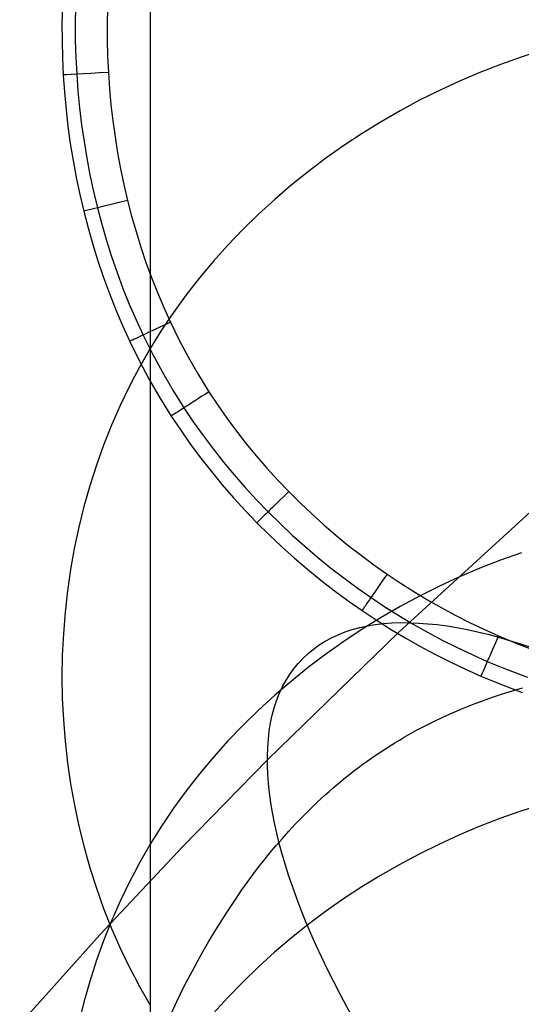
# Model space of a CAD drawing. Extents: x -383 to 1849, y -1185 to -529.
# Tile 632 of 656: x 468 to 479, y -635 to -613. Entities that reach past the tile are written whole.
import ezdxf

# ---------------------------------------------------------------- set-up
doc = ezdxf.new("R2010")
doc.units = 0
doc.layers.add('PREDEFINITO', color=7, linetype='CONTINUOUS')

msp = doc.modelspace()

# ---------------------------------------------------------------- linework, layer by layer
at = {"layer": 'PREDEFINITO'}
for p, q in [((470.679, -605.52, 0.817), (470.679, -696.664, 341.846)), ((468.739, -612.719, 0.696), (468.731, -613.098, 0.691)), ((469.029, -612.729, -0.016), (469.023, -613.101, -0.018)), ((469.738, -612.751, -0.312), (469.731, -613.107, -0.312)), ((468.731, -613.098, 0.691), (468.732, -613.477, 0.685)), ((469.023, -613.101, -0.018), (469.026, -613.473, -0.02)), ((469.731, -613.107, -0.312), (469.732, -613.463, -0.312)), ((468.732, -613.477, 0.685), (468.741, -613.855, 0.679)), ((469.026, -613.473, -0.02), (469.037, -613.845, -0.022)), ((469.732, -613.463, -0.312), (469.74, -613.82, -0.312)), ((479.346, -613.688, 57.687), (478.88, -613.837, 57.647)), ((468.741, -613.855, 0.679), (468.759, -614.233, 0.673)), ((469.037, -613.845, -0.022), (469.056, -614.216, -0.024)), ((469.74, -613.82, -0.312), (469.757, -614.176, -0.312)), ((478.88, -613.837, 57.647), (478.419, -614, 57.604)), ((478.419, -614, 57.604), (477.963, -614.178, 57.556)), ((468.759, -614.233, 0.673), (468.785, -614.613, 0.667)), ((469.056, -614.216, -0.024), (469.084, -614.589, -0.027)), ((469.757, -614.176, -0.312), (469.782, -614.533, -0.312)), ((477.963, -614.178, 57.556), (477.513, -614.369, 57.505)), ((469.782, -614.533, -0.312), (469.814, -614.889, -0.312)), ((477.513, -614.369, 57.505), (477.069, -614.574, 57.45)), ((468.785, -614.613, 0.667), (468.82, -614.992, 0.661)), ((469.084, -614.589, -0.027), (469.121, -614.961, -0.029)), ((477.069, -614.574, 57.45), (476.632, -614.792, 57.392)), ((468.82, -614.992, 0.661), (468.863, -615.37, 0.655)), ((469.121, -614.961, -0.029), (469.165, -615.332, -0.031)), ((469.814, -614.889, -0.312), (469.855, -615.245, -0.312)), ((476.632, -614.792, 57.392), (476.202, -615.023, 57.33)), ((476.202, -615.023, 57.33), (475.78, -615.267, 57.265)), ((468.863, -615.37, 0.655), (468.915, -615.747, 0.649)), ((469.165, -615.332, -0.031), (469.218, -615.702, -0.033)), ((469.855, -615.245, -0.312), (469.904, -615.599, -0.312)), ((475.78, -615.267, 57.265), (475.365, -615.523, 57.196)), ((469.904, -615.599, -0.312), (469.961, -615.953, -0.312)), ((475.365, -615.523, 57.196), (474.959, -615.791, 57.124)), ((468.915, -615.747, 0.649), (468.976, -616.123, 0.643)), ((469.218, -615.702, -0.033), (469.28, -616.07, -0.035)), ((474.959, -615.791, 57.124), (474.562, -616.072, 57.049)), ((469.28, -616.07, -0.035), (469.35, -616.438, -0.037)), ((469.961, -615.953, -0.312), (470.025, -616.305, -0.312)), ((474.562, -616.072, 57.049), (474.175, -616.364, 56.971)), ((468.976, -616.123, 0.643), (469.046, -616.497, 0.636)), ((469.046, -616.497, 0.636), (469.124, -616.87, 0.63)), ((469.35, -616.438, -0.037), (469.428, -616.803, -0.039)), ((470.025, -616.305, -0.312), (470.099, -616.655, -0.312)), ((474.175, -616.364, 56.971), (473.798, -616.667, 56.889)), ((470.099, -616.655, -0.312), (470.18, -617.004, -0.312)), ((473.798, -616.667, 56.889), (473.431, -616.982, 56.805)), ((469.124, -616.87, 0.63), (469.211, -617.242, 0.624)), ((469.428, -616.803, -0.039), (469.515, -617.167, -0.041)), ((469.515, -617.167, -0.041), (469.611, -617.528, -0.043)), ((470.18, -617.004, -0.312), (470.269, -617.349, -0.312)), ((473.431, -616.982, 56.805), (473.075, -617.308, 56.718)), ((469.211, -617.242, 0.624), (469.306, -617.61, 0.618)), ((470.269, -617.349, -0.312), (470.367, -617.693, -0.312)), ((473.075, -617.308, 56.718), (472.73, -617.644, 56.628)), ((469.611, -617.528, -0.043), (469.715, -617.887, -0.045)), ((469.306, -617.61, 0.618), (469.411, -617.977, 0.612)), ((470.367, -617.693, -0.312), (470.472, -618.034, -0.312)), ((472.73, -617.644, 56.628), (472.398, -617.991, 56.535)), ((469.411, -617.977, 0.612), (469.524, -618.341, 0.606)), ((469.715, -617.887, -0.045), (469.828, -618.243, -0.048)), ((470.472, -618.034, -0.312), (470.586, -618.373, -0.312)), ((472.398, -617.991, 56.535), (472.078, -618.347, 56.44)), ((469.828, -618.243, -0.048), (469.949, -618.596, -0.05)), ((469.524, -618.341, 0.606), (469.646, -618.702, 0.6)), ((470.586, -618.373, -0.312), (470.709, -618.708, -0.312)), ((472.078, -618.347, 56.44), (471.77, -618.714, 56.342)), ((469.949, -618.596, -0.05), (470.079, -618.946, -0.052)), ((469.646, -618.702, 0.6), (469.778, -619.061, 0.594)), ((470.709, -618.708, -0.312), (470.839, -619.04, -0.312)), ((471.77, -618.714, 56.342), (471.476, -619.09, 56.241)), ((469.778, -619.061, 0.594), (469.918, -619.416, 0.587)), ((470.079, -618.946, -0.052), (470.219, -619.294, -0.054)), ((470.839, -619.04, -0.312), (470.979, -619.369, -0.312)), ((471.476, -619.09, 56.241), (471.196, -619.475, 56.138)), ((470.219, -619.294, -0.054), (470.367, -619.637, -0.056)), ((469.918, -619.416, 0.587), (470.068, -619.768, 0.581)), ((470.979, -619.369, -0.312), (471.127, -619.694, -0.312)), ((471.196, -619.475, 56.138), (471.061, -619.672, 56.085)), ((470.068, -619.768, 0.581), (470.227, -620.117, 0.575)), ((470.367, -619.637, -0.056), (470.524, -619.977, -0.058)), ((471.061, -619.672, 56.085), (470.93, -619.87, 56.032)), ((471.127, -619.694, -0.312), (471.32, -620.088, -0.312)), ((470.524, -619.977, -0.058), (470.73, -620.39, -0.061)), ((470.93, -619.87, 56.032), (470.803, -620.07, 55.978)), ((470.227, -620.117, 0.575), (470.436, -620.54, 0.567)), ((470.803, -620.07, 55.978), (470.679, -620.273, 55.924)), ((471.32, -620.088, -0.312), (471.526, -620.476, -0.312)), ((470.679, -620.273, 55.924), (470.559, -620.478, 55.869)), ((470.73, -620.39, -0.061), (470.949, -620.795, -0.063)), ((470.436, -620.54, 0.567), (470.659, -620.956, 0.559)), ((470.559, -620.478, 55.869), (470.443, -620.685, 55.814)), ((471.526, -620.476, -0.312), (471.745, -620.857, -0.312)), ((470.443, -620.685, 55.814), (470.331, -620.894, 55.758)), ((470.949, -620.795, -0.063), (471.181, -621.194, -0.066)), ((471.745, -620.857, -0.312), (471.977, -621.23, -0.312)), ((470.331, -620.894, 55.758), (470.222, -621.105, 55.701)), ((470.659, -620.956, 0.559), (470.895, -621.365, 0.552)), ((470.678, -620.99, 0.557), (470.674, -711.303, 338.545)), ((470.222, -621.105, 55.701), (470.017, -621.532, 55.587)), ((471.181, -621.194, -0.066), (471.426, -621.584, -0.068)), ((471.977, -621.23, -0.312), (472.172, -621.525, -0.312)), ((470.895, -621.365, 0.552), (471.145, -621.765, 0.545)), ((470.017, -621.532, 55.587), (469.826, -621.966, 55.471)), ((471.426, -621.584, -0.068), (471.633, -621.892, -0.07)), ((472.172, -621.525, -0.312), (472.375, -621.814, -0.312)), ((471.145, -621.765, 0.545), (471.355, -622.081, 0.539)), ((471.633, -621.892, -0.07), (471.847, -622.194, -0.072)), ((472.375, -621.814, -0.312), (472.585, -622.098, -0.312)), ((469.826, -621.966, 55.471), (469.651, -622.407, 55.353)), ((471.355, -622.081, 0.539), (471.573, -622.391, 0.533)), ((472.585, -622.098, -0.312), (472.802, -622.377, -0.312)), ((471.573, -622.391, 0.533), (471.799, -622.696, 0.528)), ((471.847, -622.194, -0.072), (472.069, -622.49, -0.074)), ((472.802, -622.377, -0.312), (473.027, -622.65, -0.312)), ((469.651, -622.407, 55.353), (469.491, -622.854, 55.233)), ((472.069, -622.49, -0.074), (472.298, -622.781, -0.075)), ((471.799, -622.696, 0.528), (472.033, -622.993, 0.523)), ((472.298, -622.781, -0.075), (472.535, -623.065, -0.077)), ((473.027, -622.65, -0.312), (473.258, -622.917, -0.312)), ((469.491, -622.854, 55.233), (469.347, -623.305, 55.112)), ((472.033, -622.993, 0.523), (472.274, -623.285, 0.518)), ((473.258, -622.917, -0.312), (473.496, -623.178, -0.312)), ((472.535, -623.065, -0.077), (472.778, -623.343, -0.078)), ((473.496, -623.178, -0.312), (473.741, -623.434, -0.312)), ((469.347, -623.305, 55.112), (469.217, -623.762, 54.99)), ((472.274, -623.285, 0.518), (472.522, -623.571, 0.513)), ((472.778, -623.343, -0.078), (473.028, -623.615, -0.08)), ((473.741, -623.434, -0.312), (473.992, -623.684, -0.312)), ((472.522, -623.571, 0.513), (472.777, -623.849, 0.508)), ((473.028, -623.615, -0.08), (473.285, -623.881, -0.081)), ((473.992, -623.684, -0.312), (474.25, -623.929, -0.312)), ((469.217, -623.762, 54.99), (469.103, -624.223, 54.867)), ((472.777, -623.849, 0.508), (473.039, -624.122, 0.504)), ((473.285, -623.881, -0.081), (473.549, -624.141, -0.083)), ((476.172, -626.541, 729.449), (479.169, -623.799, 731.032)), ((473.039, -624.122, 0.504), (473.308, -624.389, 0.499)), ((474.25, -623.929, -0.312), (474.514, -624.166, -0.312)), ((469.103, -624.223, 54.867), (469.004, -624.688, 54.742)), ((473.549, -624.141, -0.083), (473.819, -624.395, -0.084)), ((474.514, -624.166, -0.312), (474.783, -624.398, -0.312)), ((473.308, -624.389, 0.499), (473.584, -624.649, 0.495)), ((473.819, -624.395, -0.084), (474.095, -624.642, -0.086)), ((474.783, -624.398, -0.312), (475.058, -624.623, -0.312)), ((469.004, -624.688, 54.742), (468.921, -625.155, 54.617)), ((473.584, -624.649, 0.495), (473.866, -624.902, 0.491)), ((474.095, -624.642, -0.086), (474.377, -624.882, -0.087)), ((475.058, -624.623, -0.312), (475.338, -624.841, -0.312)), ((478.881, -624.785, 98.539), (478.42, -624.949, 98.495)), ((473.866, -624.902, 0.491), (474.154, -625.149, 0.487)), ((474.377, -624.882, -0.087), (474.665, -625.115, -0.088)), ((475.338, -624.841, -0.312), (475.623, -625.052, -0.312)), ((478.42, -624.949, 98.495), (477.964, -625.126, 98.449)), ((468.921, -625.155, 54.617), (468.852, -625.626, 54.491)), ((474.154, -625.149, 0.487), (474.447, -625.388, 0.483)), ((474.665, -625.115, -0.088), (474.958, -625.342, -0.089)), ((475.623, -625.052, -0.312), (475.914, -625.256, -0.312)), ((477.964, -625.126, 98.449), (477.514, -625.318, 98.398)), ((474.447, -625.388, 0.483), (474.747, -625.62, 0.479)), ((474.958, -625.342, -0.089), (475.256, -625.561, -0.09)), ((475.914, -625.256, -0.312), (476.206, -625.452, -0.312)), ((477.514, -625.318, 98.398), (477.07, -625.523, 98.344)), ((468.852, -625.626, 54.491), (468.799, -626.099, 54.364)), ((474.747, -625.62, 0.479), (475.051, -625.844, 0.476)), ((475.256, -625.561, -0.09), (475.559, -625.773, -0.092)), ((476.206, -625.452, -0.312), (476.504, -625.641, -0.312)), ((476.504, -625.641, -0.312), (476.805, -625.822, -0.312)), ((477.07, -625.523, 98.344), (476.633, -625.741, 98.286)), ((475.051, -625.844, 0.476), (475.361, -626.062, 0.472)), ((475.559, -625.773, -0.092), (475.865, -625.976, -0.093)), ((476.633, -625.741, 98.286), (476.203, -625.972, 98.225)), ((476.805, -625.822, -0.312), (477.111, -625.997, -0.312)), ((475.361, -626.062, 0.472), (475.674, -626.27, 0.469)), ((476.203, -625.972, 98.225), (475.781, -626.216, 98.16)), ((475.865, -625.976, -0.093), (476.176, -626.171, -0.094)), ((477.111, -625.997, -0.312), (477.421, -626.163, -0.312)), ((468.799, -626.099, 54.364), (468.761, -626.573, 54.238)), ((475.781, -626.216, 98.16), (475.366, -626.473, 98.092)), ((475.674, -626.27, 0.469), (475.991, -626.47, 0.466)), ((476.176, -626.171, -0.094), (476.491, -626.359, -0.095)), ((477.421, -626.163, -0.312), (477.735, -626.323, -0.312)), ((475.366, -626.473, 98.092), (474.96, -626.742, 98.021)), ((475.991, -626.47, 0.466), (476.313, -626.663, 0.463)), ((476.491, -626.359, -0.095), (476.81, -626.54, -0.096)), ((477.735, -626.323, -0.312), (478.053, -626.475, -0.312)), ((478.053, -626.475, -0.312), (478.374, -626.619, -0.312)), ((468.761, -626.573, 54.238), (468.738, -627.048, 54.11)), ((473.274, -629.359, 727.822), (476.172, -626.541, 729.449)), ((474.96, -626.742, 98.021), (474.563, -627.022, 97.947)), ((476.313, -626.663, 0.463), (476.639, -626.848, 0.46)), ((476.81, -626.54, -0.096), (477.134, -626.713, -0.096)), ((477.134, -626.713, -0.096), (477.461, -626.878, -0.097)), ((478.374, -626.619, -0.312), (478.797, -626.794, -0.312)), ((476.639, -626.848, 0.46), (476.97, -627.026, 0.457)), ((477.461, -626.878, -0.097), (477.793, -627.035, -0.098)), ((478.797, -626.794, -0.312), (479.225, -626.956, -0.312)), ((468.738, -627.048, 54.11), (468.731, -627.524, 53.983)), ((474.563, -627.022, 97.947), (474.176, -627.314, 97.869)), ((476.97, -627.026, 0.457), (477.305, -627.195, 0.455)), ((477.793, -627.035, -0.098), (478.129, -627.185, -0.099)), ((474.176, -627.314, 97.869), (473.799, -627.618, 97.789)), ((477.305, -627.195, 0.455), (477.645, -627.356, 0.452)), ((477.645, -627.356, 0.452), (477.988, -627.51, 0.45)), ((478.129, -627.185, -0.099), (478.57, -627.367, -0.1)), ((478.57, -627.367, -0.1), (479.017, -627.534, -0.101)), ((468.731, -627.524, 53.983), (468.738, -628, 53.855)), ((477.988, -627.51, 0.45), (478.439, -627.696, 0.447)), ((473.799, -627.618, 97.789), (473.432, -627.933, 97.705)), ((478.439, -627.696, 0.447), (478.897, -627.868, 0.444)), ((478.686, -627.832, 712.563), (478.909, -627.767, 712.503)), ((468.738, -628, 53.855), (468.761, -628.475, 53.728)), ((473.432, -627.933, 97.705), (473.076, -628.259, 97.619)), ((478.02, -628.053, 712.728), (478.241, -627.974, 712.676)), ((478.241, -627.974, 712.676), (478.463, -627.9, 712.621)), ((478.463, -627.9, 712.621), (478.686, -627.832, 712.563)), ((473.076, -628.259, 97.619), (472.731, -628.595, 97.53)), ((477.362, -628.317, 712.861), (477.58, -628.224, 712.821)), ((477.58, -628.224, 712.821), (477.8, -628.136, 712.777)), ((477.8, -628.136, 712.777), (478.02, -628.053, 712.728)), ((468.761, -628.475, 53.728), (468.799, -628.949, 53.601)), ((476.931, -628.518, 712.928), (477.146, -628.415, 712.897)), ((477.146, -628.415, 712.897), (477.362, -628.317, 712.861)), ((472.731, -628.595, 97.53), (472.399, -628.942, 97.438)), ((476.5, -628.742, 712.972), (476.607, -628.684, 712.963)), ((476.607, -628.684, 712.963), (476.714, -628.628, 712.953)), ((476.714, -628.628, 712.953), (476.931, -628.518, 712.928)), ((476.185, -628.922, 712.988), (476.29, -628.861, 712.984)), ((476.29, -628.861, 712.984), (476.395, -628.801, 712.979)), ((476.395, -628.801, 712.979), (476.5, -628.742, 712.972)), ((468.799, -628.949, 53.601), (468.853, -629.422, 53.475)), ((472.399, -628.942, 97.438), (472.078, -629.298, 97.343)), ((475.776, -629.18, 712.983), (475.877, -629.113, 712.987)), ((475.877, -629.113, 712.987), (475.979, -629.049, 712.989)), ((475.979, -629.049, 712.989), (476.082, -628.985, 712.989)), ((476.082, -628.985, 712.989), (476.185, -628.922, 712.988)), ((472.078, -629.298, 97.343), (471.771, -629.665, 97.246)), ((475.476, -629.386, 712.96), (475.576, -629.316, 712.97)), ((475.576, -629.316, 712.97), (475.675, -629.247, 712.978)), ((475.675, -629.247, 712.978), (475.776, -629.18, 712.983)), ((468.853, -629.422, 53.475), (468.921, -629.892, 53.349)), ((471.403, -631.273, 726.716), (473.274, -629.359, 727.822)), ((475.183, -629.602, 712.918), (475.28, -629.529, 712.934)), ((475.28, -629.529, 712.934), (475.378, -629.457, 712.948)), ((475.378, -629.457, 712.948), (475.476, -629.386, 712.96)), ((471.771, -629.665, 97.246), (471.477, -630.041, 97.146)), ((474.901, -629.827, 712.857), (474.994, -629.751, 712.879)), ((474.994, -629.751, 712.879), (475.088, -629.677, 712.899)), ((475.088, -629.677, 712.899), (475.183, -629.602, 712.918)), ((468.921, -629.892, 53.349), (469.005, -630.36, 53.224)), ((474.632, -630.056, 712.778), (474.72, -629.979, 712.806)), ((474.72, -629.979, 712.806), (474.81, -629.903, 712.833)), ((474.81, -629.903, 712.833), (474.901, -629.827, 712.857)), ((471.477, -630.041, 97.146), (471.196, -630.426, 97.043)), ((474.373, -630.292, 712.683), (474.458, -630.213, 712.717)), ((474.458, -630.213, 712.717), (474.544, -630.134, 712.748)), ((474.544, -630.134, 712.748), (474.632, -630.056, 712.778)), ((469.005, -630.36, 53.224), (469.104, -630.825, 53.099)), ((471.196, -630.426, 97.043), (471.061, -630.623, 96.991)), ((474.206, -630.452, 712.61), (474.289, -630.372, 712.647)), ((474.289, -630.372, 712.647), (474.373, -630.292, 712.683)), ((479.334, -630.347, 703.533), (478.868, -630.495, 703.578)), ((471.061, -630.623, 96.991), (470.93, -630.821, 96.938)), ((473.886, -630.779, 712.443), (474.044, -630.614, 712.53)), ((474.044, -630.614, 712.53), (474.206, -630.452, 712.61)), ((478.408, -630.657, 703.628), (477.952, -630.832, 703.681)), ((478.868, -630.495, 703.578), (478.408, -630.657, 703.628)), ((469.104, -630.825, 53.099), (469.218, -631.286, 52.976)), ((470.93, -630.821, 96.938), (470.803, -631.021, 96.885)), ((473.741, -630.936, 712.356), (473.886, -630.779, 712.443)), ((477.952, -630.832, 703.681), (477.503, -631.022, 703.739)), ((470.803, -631.021, 96.885), (470.679, -631.224, 96.831)), ((473.6, -631.094, 712.263), (473.741, -630.936, 712.356)), ((477.503, -631.022, 703.739), (477.06, -631.225, 703.8)), ((469.218, -631.286, 52.976), (469.347, -631.742, 52.854)), ((469.577, -633.219, 725.593), (471.403, -631.273, 726.716)), ((470.679, -631.224, 96.831), (470.559, -631.429, 96.776)), ((473.327, -631.415, 712.062), (473.462, -631.254, 712.165)), ((473.462, -631.254, 712.165), (473.6, -631.094, 712.263)), ((477.06, -631.225, 703.8), (476.623, -631.441, 703.866)), ((470.559, -631.429, 96.776), (470.443, -631.636, 96.721)), ((473.196, -631.577, 711.954), (473.327, -631.415, 712.062)), ((476.623, -631.441, 703.866), (476.193, -631.67, 703.935)), ((469.347, -631.742, 52.854), (469.492, -632.194, 52.733)), ((470.443, -631.636, 96.721), (470.33, -631.845, 96.666)), ((472.944, -631.904, 711.728), (473.068, -631.74, 711.843)), ((473.068, -631.74, 711.843), (473.196, -631.577, 711.954)), ((476.193, -631.67, 703.935), (475.771, -631.911, 704.009)), ((470.33, -631.845, 96.666), (470.222, -632.055, 96.609)), ((472.823, -632.069, 711.609), (472.944, -631.904, 711.728)), ((475.771, -631.911, 704.009), (475.358, -632.165, 704.086)), ((470.222, -632.055, 96.609), (470.016, -632.482, 96.496)), ((472.705, -632.233, 711.488), (472.823, -632.069, 711.609)), ((475.358, -632.165, 704.086), (474.952, -632.431, 704.167)), ((469.492, -632.194, 52.733), (469.652, -632.641, 52.613)), ((472.591, -632.398, 711.364), (472.705, -632.233, 711.488)), ((470.016, -632.482, 96.496), (469.825, -632.916, 96.38)), ((472.371, -632.727, 711.109), (472.591, -632.398, 711.364)), ((474.952, -632.431, 704.167), (474.556, -632.708, 704.251)), ((469.652, -632.641, 52.613), (469.827, -633.081, 52.495)), ((472.164, -633.054, 710.849), (472.371, -632.727, 711.109)), ((474.556, -632.708, 704.251), (474.169, -632.998, 704.339)), ((469.825, -632.916, 96.38), (469.65, -633.357, 96.262)), ((474.169, -632.998, 704.339), (473.792, -633.298, 704.431)), ((467.797, -635.196, 724.451), (469.577, -633.219, 725.593)), ((469.827, -633.081, 52.495), (470.017, -633.516, 52.379)), ((471.97, -633.377, 710.585), (472.164, -633.054, 710.849)), ((469.65, -633.357, 96.262), (469.49, -633.803, 96.143)), ((471.784, -633.702, 710.315), (471.97, -633.377, 710.585)), ((473.792, -633.298, 704.431), (473.426, -633.61, 704.525)), ((470.017, -633.516, 52.379), (470.222, -633.943, 52.265)), ((471.605, -634.03, 710.038), (471.784, -633.702, 710.315)), ((473.426, -633.61, 704.525), (473.071, -633.933, 704.623)), ((469.49, -633.803, 96.143), (469.345, -634.254, 96.023)), ((470.222, -633.943, 52.265), (470.33, -634.154, 52.208)), ((471.433, -634.361, 709.755), (471.605, -634.03, 710.038)), ((473.071, -633.933, 704.623), (472.727, -634.266, 704.725)), ((469.345, -634.254, 96.023), (469.215, -634.71, 95.901)), ((470.33, -634.154, 52.208), (470.443, -634.363, 52.152)), ((472.727, -634.266, 704.725), (472.395, -634.609, 704.829)), ((470.443, -634.363, 52.152), (470.559, -634.57, 52.097)), ((470.559, -634.57, 52.097), (470.678, -634.774, 52.042)), ((471.268, -634.694, 709.468), (471.433, -634.361, 709.755)), ((469.215, -634.71, 95.901), (469.101, -635.171, 95.778)), ((470.959, -635.36, 708.886), (471.268, -634.694, 709.468)), ((472.395, -634.609, 704.829), (472.075, -634.962, 704.936))]:
    msp.add_line(p, q, dxfattribs=at)
at = {"layer": 'PREDEFINITO', "extrusion": (0.653639, 0.655389, 0.378445)}
msp.add_circle((-794.5, 710.202, 172.315), 16, dxfattribs=at)
at = {"layer": 'PREDEFINITO', "extrusion": (-0.057537, 0.998343, 1.02998e-05)}
msp.add_arc((-433.641, 0.695, -640.187), 1, 269.9994, 359.1173, dxfattribs=at)
at = {"layer": 'PREDEFINITO', "extrusion": (-0.238608, 0.971116, -1.43051e-05)}
msp.add_arc((-309.377, 0.678, -711.371), 1, 270.0017, 356.3464, dxfattribs=at)
at = {"layer": 'PREDEFINITO', "extrusion": (-0.425536, 0.904941, 4.72487e-05)}
msp.add_arc((-162.64, 0.724, -761.268), 1, 270.0006, 353.4991, dxfattribs=at)
at = {"layer": 'PREDEFINITO', "extrusion": (-0.541183, 0.840905, -1.48371e-05)}
msp.add_arc((-60.689, 0.676, -777.821), 1, 269.9991, 351.758, dxfattribs=at)
at = {"layer": 'PREDEFINITO', "extrusion": (-0.70008, 0.714064, -5.853e-05)}
msp.add_arc((98.172, 0.643, -776.828), 1, 269.9995, 349.3883, dxfattribs=at)
at = {"layer": 'PREDEFINITO', "extrusion": (-0.824613, 0.565697, 7.27274e-06)}
msp.add_arc((246.372, 0.693, -746.15), 1, 270.0004, 347.5498, dxfattribs=at)
at = {"layer": 'PREDEFINITO', "extrusion": (-0.917397, 0.397974, 3.60079e-05)}
msp.add_arc((384.477, 0.713, -688.237), 1, 269.9986, 346.2044, dxfattribs=at)
at = {"layer": 'PREDEFINITO', "extrusion": (-9.37095e-11, 0.500055, -0.865994)}
msp.add_arc((-581.646, -274.723, -929.003), 127.233, 27.82634, 42.33004, dxfattribs=at)

doc.saveas('drawing.dxf')
